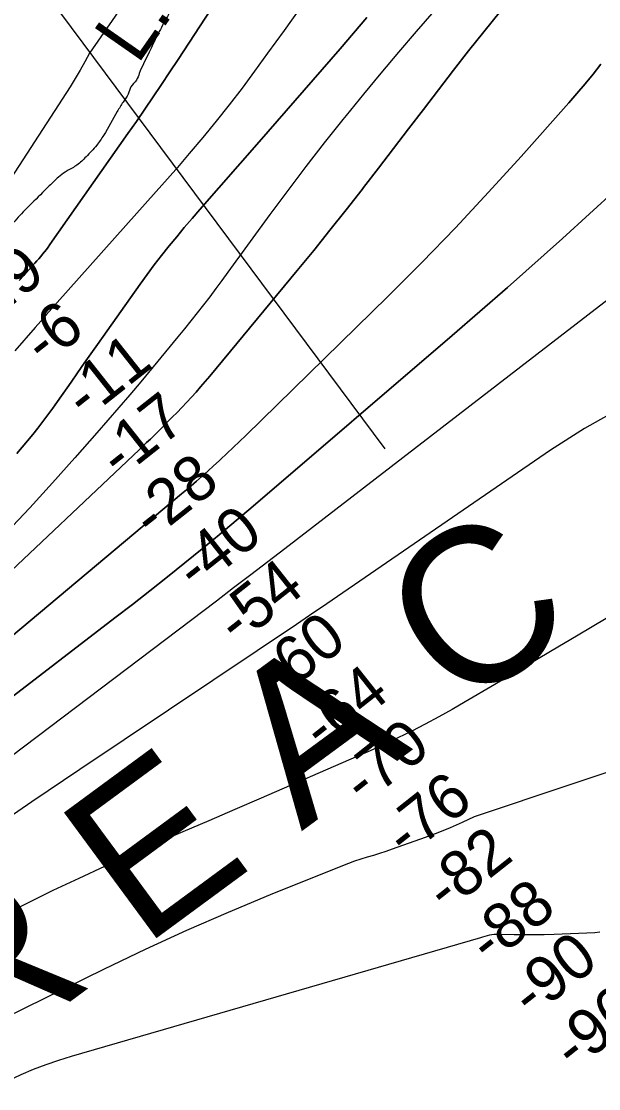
# Model space of a CAD drawing. Extents: x 3445503 to 3483459, y 540493 to 566012.
# Drawn here: x 3478837 to 3479688, y 554379 to 555953 of the extents above; entities that cross this region are included whole.
import ezdxf

# ---------------------------------------------------------------- set-up
doc = ezdxf.new("R2010")
doc.units = 0
for name, color, linetype in [('V-RIVR-EDGE', 7, 'Continuous'), ('V-RIVR-IDEN', 7, 'Continuous'), ('V-RIVR-RANG', 7, 'Continuous'), ('V-TOPO-DPTH', 7, 'Continuous'), ('V-TOPO-MAJR', 7, 'Continuous'), ('V-TOPO-MINR', 7, 'Continuous'), ('V-TOPO-WATR', 7, 'Continuous'), ('V-TOPO-WATR-IDEN', 7, 'Continuous')]:
    doc.layers.add(name, color=color, linetype=linetype)

msp = doc.modelspace()

# ---------------------------------------------------------------- linework, layer by layer
at = {"layer": 'V-RIVR-EDGE'}
for points in [[(3479124.1, 556061.1), (3479116.2, 556051), (3479111.4, 556047.3), (3479109.1, 556044.7), (3479103.9, 556038.8), (3479092.3, 556024.3), (3479081.1, 556001.2), (3479071, 555986), (3479061.7, 555978.2), (3479056, 555967.7), (3479048.2, 555952.9)], [(3479048.2, 555952.9), (3479035.5, 555929.1), (3479023.5, 555904.1), (3479010.7, 555876.2), (3479006.3, 555866.2), (3478998.4, 555856.1), (3478994.3, 555845.7), (3478986.8, 555833.8), (3478978.2, 555819.7), (3478958, 555784.7), (3478947.9, 555770.2), (3478932.2, 555753.1), (3478918.8, 555740.9), (3478904.2, 555732.3), (3478893.8, 555724.9), (3478877.7, 555710.1), (3478852, 555684.4), (3478832.2, 555664), (3478812.8, 555641.3), (3478795.9, 555618.3), (3478789.6, 555600), (3478781.7, 555566.9), (3478780.1, 555550.1), (3478779.4, 555539.3), (3478777.5, 555533.8), (3478773, 555526.7), (3478771.1, 555522.2), (3478770.7, 555518.1), (3478770.7, 555514), (3478769.2, 555509.6), (3478765.1, 555505.8), (3478745.7, 555497), (3478721.1, 555481.4), (3478695, 555459.1), (3478670.7, 555439.8), (3478652.4, 555424.6), (3478635.6, 555406.3), (3478608.7, 555378.9), (3478586.3, 555352.5), (3478560.9, 555316.4), (3478526.5, 555277), (3478492.2, 555236.5), (3478444, 555178.5), (3478413, 555143.6), (3478370, 555094.9), (3478309.5, 555012.7), (3478259.8, 554941.7), (3478232.9, 554903.8), (3478189.5, 554849.5), (3478171.2, 554829.8), (3478167.1, 554823.8), (3478160.7, 554810.4)]]:
    msp.add_spline(points, degree=3, dxfattribs=at)
at = {"layer": 'V-RIVR-RANG'}
msp.add_line((3478536.8, 556445.7), (3479372.4, 555322.5), dxfattribs=at)
at = {"layer": 'V-TOPO-DPTH'}
for points in [[(3479196.9, 556094.4), (3479067.8, 555896.5), (3479055.6, 555878.2), (3479043.4, 555859.9), (3479031.2, 555841.7), (3479018.8, 555823.5), (3479006.3, 555805.4), (3478993.7, 555787.3), (3478878.9, 555623.6), (3478876.3, 555620), (3478873.7, 555616.5), (3478871, 555613), (3478868.2, 555609.6), (3478865.4, 555606.2), (3478862.6, 555602.8), (3478859.7, 555599.5), (3478856.8, 555596.2), (3478848.1, 555586.7), (3478840.8, 555578.7), (3478833.6, 555570.6)], [(3478833.6, 555570.6), (3478840.8, 555578.7), (3478848.1, 555586.7), (3478856.8, 555596.2), (3478859.7, 555599.5), (3478862.6, 555602.8), (3478865.4, 555606.2), (3478868.2, 555609.6), (3478871, 555613), (3478873.7, 555616.5), (3478876.3, 555620), (3478878.9, 555623.6), (3478993.7, 555787.3), (3479006.3, 555805.4), (3479018.8, 555823.5), (3479031.2, 555841.7), (3479043.4, 555859.9), (3479055.6, 555878.2), (3479067.8, 555896.5), (3479196.9, 556094.4)], [(3479635.5, 556082.9), (3479518.7, 555937.6), (3479496.1, 555909.2), (3479473.6, 555880.7), (3479451.5, 555852), (3479429.5, 555823.1), (3479407.6, 555794.2), (3479385.6, 555765.3), (3479363.5, 555736.5), (3479341.3, 555707.8), (3479339, 555704.8), (3479315.4, 555674.7), (3479291.7, 555644.8), (3479267.7, 555615.1), (3479243.5, 555585.5), (3479114.4, 555429.5), (3479107.8, 555421.7), (3479101.1, 555413.9), (3479094.3, 555406.2), (3479087.5, 555398.6), (3479080.5, 555391.1), (3479073.5, 555383.6), (3479066.4, 555376.3), (3479059.1, 555369), (3479032.4, 555342.3), (3479027, 555336.9), (3479021.5, 555331.6), (3479016, 555326.3), (3479010.5, 555321.1), (3478785.6, 555108.8)], [(3478785.6, 555108.8), (3479010.5, 555321.1), (3479016, 555326.3), (3479021.5, 555331.6), (3479027, 555336.9), (3479032.4, 555342.3), (3479059.1, 555369), (3479066.4, 555376.3), (3479073.5, 555383.6), (3479080.5, 555391.1), (3479087.5, 555398.6), (3479094.3, 555406.2), (3479101.1, 555413.9), (3479107.8, 555421.7), (3479114.4, 555429.5), (3479243.5, 555585.5), (3479267.7, 555615.1), (3479291.7, 555644.8), (3479315.4, 555674.7), (3479339, 555704.8), (3479341.3, 555707.8), (3479363.5, 555736.5), (3479385.6, 555765.3), (3479407.6, 555794.2), (3479429.5, 555823.1), (3479451.5, 555852), (3479473.6, 555880.7), (3479496.1, 555909.2), (3479518.7, 555937.6), (3479635.5, 556082.9)], [(3478830.2, 555315.6), (3478838.2, 555324.8), (3478846, 555334.1), (3478853.7, 555343.6), (3478861.2, 555353.1), (3478868.6, 555362.8), (3478875.9, 555372.6), (3478883, 555382.4), (3478890.1, 555392.3), (3478910.1, 555421), (3478919.8, 555434.8), (3478929.5, 555448.6), (3478939.2, 555462.4), (3478949, 555476.2), (3479012.1, 555565.5), (3479022.4, 555579.8), (3479032.8, 555593.9), (3479043.6, 555607.8), (3479054.6, 555621.6), (3479065.8, 555635.2), (3479077, 555648.8), (3479088.5, 555662.1), (3479100, 555675.4), (3479187.5, 555775.1), (3479227.4, 555820.7), (3479267.2, 555866.4), (3479306.8, 555912.3), (3479346.2, 555958.3)], [(3478830.2, 555315.6), (3478838.2, 555324.8), (3478846, 555334.1), (3478853.7, 555343.6), (3478861.2, 555353.1), (3478868.6, 555362.8), (3478875.9, 555372.6), (3478883, 555382.4), (3478890.1, 555392.3), (3478910.1, 555421), (3478919.8, 555434.8), (3478929.5, 555448.6), (3478939.2, 555462.4), (3478949, 555476.2), (3479012.1, 555565.5), (3479022.4, 555579.8), (3479032.8, 555593.9), (3479043.6, 555607.8), (3479054.6, 555621.6), (3479065.8, 555635.2), (3479077, 555648.8), (3479088.5, 555662.1), (3479100, 555675.4), (3479187.5, 555775.1), (3479227.4, 555820.7), (3479267.2, 555866.4), (3479306.8, 555912.3), (3479346.2, 555958.3)], [(3479691.1, 555889.5), (3479679.5, 555875), (3479667.8, 555860.7), (3479655.8, 555846.5), (3479643.6, 555832.6), (3479573.5, 555753.6), (3479525.6, 555700.8), (3479477, 555648.6), (3479427.3, 555597.5), (3479376.9, 555547.1), (3479167.5, 555342), (3479158.3, 555333.1), (3479149.1, 555324.3), (3479139.9, 555315.5), (3479130.6, 555306.8), (3479128.4, 555304.8), (3479120.1, 555297.2), (3479111.8, 555289.7), (3479103.3, 555282.2), (3479094.9, 555274.7), (3479082.6, 555264.1), (3479080.2, 555262), (3479077.8, 555260), (3479075.4, 555257.9), (3479073.1, 555255.9), (3478415.4, 554704.4)], [(3478415.4, 554704.4), (3479073.1, 555255.9), (3479075.4, 555257.9), (3479077.8, 555260), (3479080.2, 555262), (3479082.6, 555264.1), (3479094.9, 555274.7), (3479103.3, 555282.2), (3479111.8, 555289.7), (3479120.1, 555297.2), (3479128.4, 555304.8), (3479130.6, 555306.8), (3479139.9, 555315.5), (3479149.1, 555324.3), (3479158.3, 555333.1), (3479167.5, 555342), (3479376.9, 555547.1), (3479427.3, 555597.5), (3479477, 555648.6), (3479525.6, 555700.8), (3479573.5, 555753.6), (3479643.6, 555832.6), (3479655.8, 555846.5), (3479667.8, 555860.7), (3479679.5, 555875), (3479691.1, 555889.5)], [(3479714.2, 555705.4), (3479634.4, 555632.4), (3479553.6, 555560.6), (3479472, 555489.6), (3479178.5, 555238), (3479153.5, 555216.7), (3479128.4, 555195.7), (3479103.1, 555174.8), (3479077.6, 555154.2), (3479052, 555133.7), (3479026.3, 555113.3), (3479000.4, 555093.1), (3478974.5, 555073.1), (3478468.6, 554684.1), (3478449.1, 554669.1), (3478429.5, 554654.3), (3478409.9, 554639.5), (3478390.2, 554624.8), (3477593.7, 554034.2)], [(3477593.7, 554034.2), (3478390.2, 554624.8), (3478409.9, 554639.5), (3478429.5, 554654.3), (3478449.1, 554669.1), (3478468.6, 554684.1), (3478974.5, 555073.1), (3479000.4, 555093.1), (3479026.3, 555113.3), (3479052, 555133.7), (3479077.6, 555154.2), (3479103.1, 555174.8), (3479128.4, 555195.7), (3479153.5, 555216.7), (3479178.5, 555238), (3479472, 555489.6), (3479553.6, 555560.6), (3479634.4, 555632.4), (3479714.2, 555705.4)]]:
    msp.add_lwpolyline(points, dxfattribs=at)
at = {"layer": 'V-TOPO-MAJR'}
msp.add_lwpolyline([(3479733.5, 555567.4), (3479671.7, 555519.5), (3479225.2, 555175.1), (3479200.1, 555155.8), (3479174.9, 555136.5), (3479149.7, 555117.3), (3479124.4, 555098.1), (3478764.9, 554826.2), (3478715.6, 554788.8), (3478666.3, 554751.5), (3478617, 554714.2), (3478567.7, 554676.9), (3478537.4, 554653.9), (3478503.3, 554628), (3478469.2, 554602.1), (3478435.1, 554576.1), (3478401.1, 554550.1), (3478250.1, 554434.6), (3478140.2, 554351.3)], dxfattribs=at)
at = {"layer": 'V-TOPO-MINR'}
for points in [[(3479417.8, 556599.5), (3478937.3, 555905.9), (3478930.5, 555893.3), (3478923.6, 555880.8), (3478916.2, 555868.6), (3478908.7, 555856.5), (3478797.8, 555685.6)], [(3479635.5, 556082.9), (3479518.7, 555937.6), (3479496.1, 555909.2), (3479473.6, 555880.7), (3479451.5, 555852), (3479429.5, 555823.1), (3479407.6, 555794.2), (3479385.6, 555765.3), (3479363.5, 555736.5), (3479341.3, 555707.8), (3479339, 555704.8), (3479315.4, 555674.7), (3479291.7, 555644.8), (3479267.7, 555615.1), (3479243.5, 555585.5), (3479114.4, 555429.5), (3479107.8, 555421.7), (3479101.1, 555413.9), (3479094.3, 555406.2), (3479087.5, 555398.6), (3479080.5, 555391.1), (3479073.5, 555383.6), (3479066.4, 555376.3), (3479059.1, 555369), (3479032.4, 555342.3), (3479027, 555336.9), (3479021.5, 555331.6), (3479016, 555326.3), (3479010.5, 555321.1), (3478785.6, 555108.8)], [(3479445.4, 555968.5), (3479418.9, 555938), (3479392.7, 555907.3), (3479366.7, 555876.5), (3479341, 555845.4), (3479315.5, 555814.1), (3479310.7, 555808.1), (3479283.2, 555773.5), (3479256.1, 555738.6), (3479229.5, 555703.4), (3479203.2, 555667.8), (3479141.4, 555583), (3479132.5, 555570.8), (3479123.5, 555558.8), (3479114.4, 555546.7), (3479105.3, 555534.8), (3479096.1, 555522.9), (3479086.7, 555511.1), (3479077.3, 555499.4), (3479067.7, 555487.7), (3479012.7, 555421.3), (3478996.7, 555402.3), (3478980.7, 555383.4), (3478964.5, 555364.6), (3478948.2, 555345.9), (3478915.6, 555309), (3478882.6, 555272.2), (3478849.3, 555235.7), (3478815.4, 555199.7)], [(3479248.2, 555973.5), (3479224.2, 555939.5), (3479199.8, 555905.7), (3479180.6, 555879.3), (3479162.1, 555854.5), (3479143.3, 555829.9), (3479124, 555805.7), (3479104.4, 555781.7), (3479084.4, 555758.1), (3479064.3, 555734.5), (3479044, 555711.2), (3479023.4, 555688), (3478889.7, 555538.4), (3478881.6, 555529.2), (3478873.4, 555520), (3478865.3, 555510.7), (3478857.2, 555501.5), (3478827.2, 555466.9)], [(3479346.2, 555958.3), (3479306.8, 555912.3), (3479267.2, 555866.4), (3479227.4, 555820.7), (3479187.5, 555775.1), (3479100, 555675.4), (3479088.5, 555662.1), (3479077, 555648.8), (3479065.8, 555635.2), (3479054.6, 555621.6), (3479043.6, 555607.8), (3479032.8, 555593.9), (3479022.4, 555579.8), (3479012.1, 555565.5), (3478949, 555476.2), (3478939.2, 555462.4), (3478929.5, 555448.6), (3478919.8, 555434.8), (3478910.1, 555421), (3478890.1, 555392.3), (3478883, 555382.4), (3478875.9, 555372.6), (3478868.6, 555362.8), (3478861.2, 555353.1), (3478853.7, 555343.6), (3478846, 555334.1), (3478838.2, 555324.8), (3478830.2, 555315.6)], [(3479691.1, 555889.5), (3479679.5, 555875), (3479667.8, 555860.7), (3479655.8, 555846.5), (3479643.6, 555832.6), (3479573.5, 555753.6), (3479525.6, 555700.8), (3479477, 555648.6), (3479427.3, 555597.5), (3479376.9, 555547.1), (3479167.5, 555342), (3479158.3, 555333.1), (3479149.1, 555324.3), (3479139.9, 555315.5), (3479130.6, 555306.8), (3479128.4, 555304.8), (3479120.1, 555297.2), (3479111.8, 555289.7), (3479103.3, 555282.2), (3479094.9, 555274.7), (3479082.6, 555264.1), (3479080.2, 555262), (3479077.8, 555260), (3479075.4, 555257.9), (3479073.1, 555255.9), (3478415.4, 554704.4)], [(3479714.2, 555705.4), (3479634.4, 555632.4), (3479553.6, 555560.6), (3479472, 555489.6), (3479178.5, 555238), (3479153.5, 555216.7), (3479128.4, 555195.7), (3479103.1, 555174.8), (3479077.6, 555154.2), (3479052, 555133.7), (3479026.3, 555113.3), (3479000.4, 555093.1), (3478974.5, 555073.1), (3478468.6, 554684.1), (3478449.1, 554669.1), (3478429.5, 554654.3), (3478409.9, 554639.5), (3478390.2, 554624.8), (3477593.7, 554034.2)], [(3479718.5, 555381.5), (3479666.9, 555352.3), (3479616.6, 555320.5), (3479286.9, 555094), (3479261.4, 555076.6), (3479235.8, 555059.1), (3479210.1, 555041.8), (3479184.4, 555024.5), (3478923, 554849.6), (3478852.4, 554801.8), (3478782.1, 554753.6), (3478712.3, 554704.7), (3478642.8, 554655.3), (3478526.7, 554572), (3478515.5, 554563.9), (3478504.4, 554555.7), (3478493.4, 554547.5), (3478482.5, 554539.1), (3478341, 554429.9), (3478259.3, 554367.1)], [(3480492.9, 555110.6), (3479504.4, 554779.7), (3479486.7, 554771.4), (3479468.7, 554763.4), (3479450.5, 554756.1), (3479432.1, 554749.2), (3479383.2, 554732), (3479374, 554728.8), (3479364.9, 554725.8), (3479355.7, 554722.9), (3479346.4, 554720.2), (3479337.2, 554717.3), (3479328, 554714.3), (3479319, 554711), (3479310, 554707.5), (3479203.6, 554664.6), (3479141.8, 554638.9), (3479080.3, 554612.2), (3479019.5, 554584.2), (3478959.1, 554555.3), (3478812, 554482.8)], [(3479698.9, 555072.1), (3479657.8, 555047.8), (3479616.8, 555023.5), (3479575.7, 554999.3), (3479534.6, 554975), (3479491.2, 554949.4), (3479471.7, 554938.2), (3479452.1, 554927.2), (3479432.2, 554916.6), (3479412.2, 554906.3), (3479391.9, 554896.3), (3479371.6, 554886.6), (3479351.1, 554877.3), (3479330.5, 554868.1), (3479190.2, 554807.4), (3479151.7, 554790.8), (3479113.2, 554774.1), (3479074.6, 554757.5), (3479036.1, 554740.8), (3478997.7, 554724), (3478959.4, 554706.8), (3478921.3, 554689.1), (3478883.4, 554671.1), (3478867.5, 554663.4), (3478822.1, 554640.5)], [(3479689.3, 554609.6), (3479682.1, 554609), (3479622.2, 554606.4), (3479607.5, 554605.9), (3479592.8, 554605.6), (3479578.1, 554605.7), (3479563.3, 554605.9), (3479540.9, 554606.5), (3479537.4, 554606.5), (3479533.9, 554606.2), (3479530.4, 554605.8), (3479527, 554605.1), (3479523.5, 554604.3), (3479520.1, 554603.3), (3479516.7, 554602.3), (3479513.4, 554601.2), (3478910.4, 554426.2), (3478891.5, 554420.5), (3478872.8, 554414.1), (3478854.3, 554407.2), (3478836.1, 554399.4), (3478818.2, 554391.1), (3478800.7, 554382), (3478783.5, 554372.2)]]:
    msp.add_lwpolyline(points, dxfattribs=at)
at = {"layer": 'V-TOPO-WATR'}
msp.add_lwpolyline([(3479196.9, 556094.4), (3479067.8, 555896.5), (3479055.6, 555878.2), (3479043.4, 555859.9), (3479031.2, 555841.7), (3479018.8, 555823.5), (3479006.3, 555805.4), (3478993.7, 555787.3), (3478878.9, 555623.6), (3478876.3, 555620), (3478873.7, 555616.5), (3478871, 555613), (3478868.2, 555609.6), (3478865.4, 555606.2), (3478862.6, 555602.8), (3478859.7, 555599.5), (3478856.8, 555596.2), (3478848.1, 555586.7), (3478840.8, 555578.7), (3478833.6, 555570.6)], dxfattribs=at)

# ---------------------------------------------------------------- texts
at = {"layer": 'V-RIVR-IDEN'}
msp.add_text('R E A C ', height=230, rotation=36.3628, dxfattribs=at).set_placement((3478768, 554403.6))
at = {"layer": 'V-RIVR-RANG'}
for s, p in [('1.9', (3478778, 555498.1)), ('-6', (3478870.6, 555443.8)), ('-11', (3478931.4, 555364.4)), ('-17', (3478982, 555277)), ('-28', (3479030.4, 555187.7)), ('-40', (3479094.5, 555110.9)), ('-54', (3479155.5, 555031.7)), ('-60', (3479218.1, 554953.7)), ('-64', (3479280.8, 554875.8)), ('-70', (3479341.3, 554796.2)), ('-76', (3479403.8, 554718.1)), ('-82', (3479463.1, 554637.5)), ('-88', (3479526.6, 554560.2)), ('-90', (3479589, 554482.1)), ('-96', (3479651.4, 554404))]:
    msp.add_text(s, height=67, rotation=38.3223, dxfattribs=at).set_placement(p)
at = {"layer": 'V-TOPO-WATR-IDEN'}
msp.add_text('L.W.R.P.', height=83, rotation=55.0789, dxfattribs=at).set_placement((3479008.2, 555887.9))

doc.saveas('drawing.dxf')
